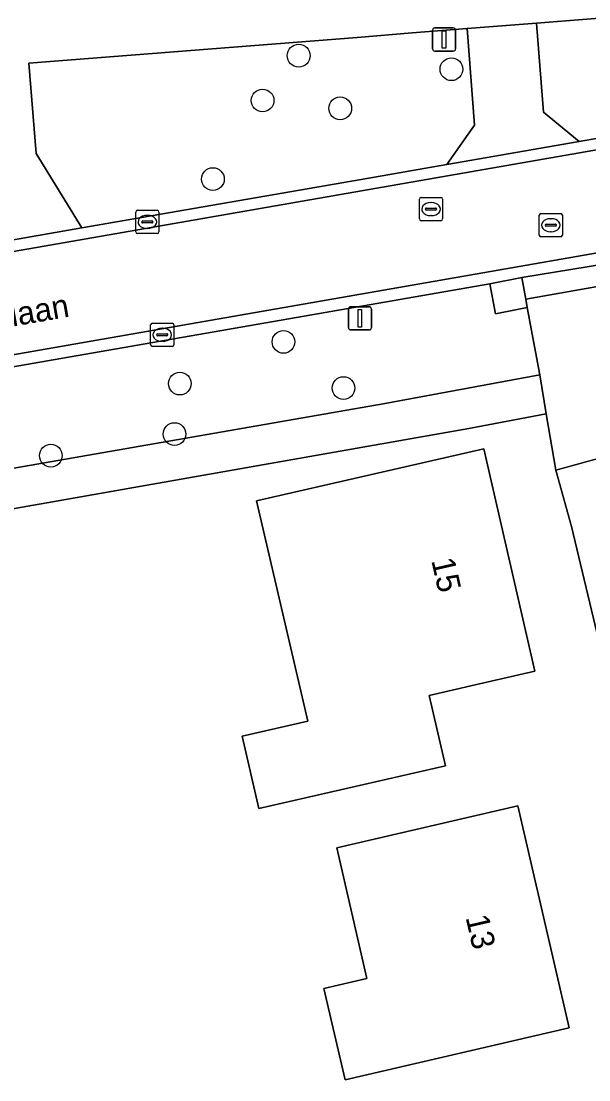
# Model space of a CAD drawing. Extents: x 162661 to 163484, y 380247 to 381230.
# Drawn here: x 162956.75 to 162981.17, y 380392.8 to 380438.33 of the extents above; entities that cross this region are included whole.
import ezdxf

# ---------------------------------------------------------------- set-up
doc = ezdxf.new("R2010")
doc.units = 0
for name, color, linetype in [('IMGEO_Berm_halfverhard', 7, 'Continuous'), ('IMGEO_Boom', 7, 'Continuous'), ('IMGEO_Erf', 7, 'Continuous'), ('IMGEO_Groenvoorziening', 7, 'Continuous'), ('IMGEO_Kolk', 7, 'Continuous'), ('IMGEO_Lichtmast', 7, 'Continuous'), ('IMGEO_Openbare_ruimte_label', 7, 'Continuous'), ('IMGEO_Pand', 7, 'Continuous'), ('IMGEO_Pand_nummerreeks', 7, 'Continuous'), ('IMGEO_Rijbaan_lokaal_gesloten', 7, 'Continuous'), ('IMGEO_Rijbaan_lokaal_open', 7, 'Continuous'), ('IMGEO_Rioolput', 7, 'Continuous'), ('IMGEO_Voetpad_open', 7, 'Continuous')]:
    doc.layers.add(name, color=color, linetype=linetype)

msp = doc.modelspace()

# ---------------------------------------------------------------- linework, layer by layer
at = {"layer": 'IMGEO_Berm_halfverhard'}
msp.add_lwpolyline([(162978.467, 380426.37), (162978.287, 380427.3), (162976.91, 380427.029), (162977.154, 380425.744), (162978.52, 380426.006)], close=True, dxfattribs=at)
at = {"layer": 'IMGEO_Boom'}
for centre in [(162968.691, 380436.844), (162975.258, 380436.262), (162967.139, 380434.916), (162970.476, 380434.579), (162964.999, 380431.536), (162968.036, 380424.534), (162963.578, 380422.741), (162970.617, 380422.548), (162963.348, 380420.569), (162958.029, 380419.641)]:
    msp.add_circle(centre, 0.489, dxfattribs=at)
at = {"layer": 'IMGEO_Erf'}
msp.add_lwpolyline([(162992.818, 380364.786), (162980.426, 380416.595), (162979.749, 380419.019), (162979.334, 380421.437), (162976.014, 380420.813), (162931.554, 380412.984), (162931.807, 380410.658), (162931.642, 380410.639), (162934.361, 380386.086)], dxfattribs=at)
for points in [[(162966.97, 380404.461), (162966.254, 380407.58), (162969.08, 380408.229), (162966.875, 380417.695), (162976.651, 380419.939), (162978.849, 380410.37), (162976.286, 380409.781), (162974.307, 380409.327), (162975.001, 380406.305)], [(162969.777, 380396.729), (162971.628, 380397.159), (162970.328, 380402.781), (162978.123, 380404.582), (162980.33, 380395.032), (162970.684, 380392.803)]]:
    msp.add_lwpolyline(points, close=True, dxfattribs=at)
at = {"layer": 'IMGEO_Groenvoorziening'}
for points in [[(162991.636, 380443.418), (162991.906, 380439.283), (162978.913, 380438.246), (162979.219, 380434.415), (162980.753, 380433.157), (163000.017, 380436.509), (163001.308, 380438.023), (163000.918, 380444.007)], [(162976.251, 380433.852), (162975.942, 380438.008), (162973.574, 380437.819), (162971.199, 380437.629), (162957.079, 380436.525), (162957.404, 380432.634), (162959.369, 380429.435), (162971.707, 380431.582), (162974.077, 380431.995), (162975.066, 380432.167)], [(162931.658, 380417.932), (162930.351, 380417.69), (162930.839, 380414.696), (162933.629, 380415.13), (162972.321, 380421.866), (162979.058, 380423.118), (162978.52, 380426.006), (162977.154, 380425.744), (162976.91, 380427.029), (162931.432, 380419.117)]]:
    msp.add_lwpolyline(points, close=True, dxfattribs=at)
at = {"layer": 'IMGEO_Kolk'}
for p, q in [((162961.755, 380430.194), (162962.607, 380430.194)), ((162961.68, 380429.268), (162961.68, 380430.12)), ((162961.982, 380429.737), (162962.38, 380429.737)), ((162962.168, 380429.974), (162962.193, 380429.974)), ((162962.681, 380430.12), (162962.681, 380429.268)), ((162961.939, 380429.688), (162961.939, 380429.7)), ((162962.377, 380429.651), (162961.979, 380429.651)), ((162962.191, 380429.414), (162962.166, 380429.414)), ((162962.423, 380429.7), (162962.423, 380429.688)), ((162962.607, 380429.194), (162961.755, 380429.194)), ((162962.323, 380424.412), (162962.323, 380425.264)), ((162962.398, 380425.338), (162963.25, 380425.338)), ((162963.324, 380425.264), (162963.324, 380424.412)), ((162962.582, 380424.832), (162962.582, 380424.844)), ((162963.02, 380424.795), (162962.622, 380424.795)), ((162962.625, 380424.881), (162963.023, 380424.881)), ((162962.811, 380425.118), (162962.836, 380425.118)), ((162963.066, 380424.844), (162963.066, 380424.832)), ((162963.25, 380424.338), (162962.398, 380424.338)), ((162962.834, 380424.558), (162962.809, 380424.558))]:
    msp.add_line(p, q, dxfattribs=at)
for points in [[(162961.755, 380430.194), (162962.607, 380430.194)], [(162961.68, 380429.268), (162961.68, 380430.12)], [(162962.681, 380430.12), (162962.681, 380429.268)], [(162962.607, 380429.194), (162961.755, 380429.194)], [(162962.323, 380424.412), (162962.323, 380425.264)], [(162962.398, 380425.338), (162963.25, 380425.338)], [(162963.324, 380425.264), (162963.324, 380424.412)], [(162963.25, 380424.338), (162962.398, 380424.338)]]:
    msp.add_lwpolyline(points, dxfattribs=at)
for centre, radius, start, end in [((162961.757, 380430.118), 0.0765, 91.552, 178.448), ((162961.757, 380430.118), 0.0765, 91.552, 178.448), ((162962.605, 380430.118), 0.0765, 1.552, 88.448), ((162962.605, 380430.118), 0.0765, 1.552, 88.448), ((162961.979, 380429.697), 0.0403, 85.8775, 175.7526), ((162962.384, 380429.699), 0.0386, 1.7309, 96.639), ((162961.757, 380429.27), 0.0765, 181.552, 268.448), ((162961.757, 380429.27), 0.0765, 181.552, 268.448), ((162961.976, 380429.687), 0.0366, 178.938, 274.7102), ((162962.38, 380429.694), 0.043, 264.8664, 352.4533), ((162962.605, 380429.27), 0.0765, 271.552, 358.448), ((162962.605, 380429.27), 0.0765, 271.552, 358.448), ((162962.4, 380425.262), 0.0765, 91.552, 178.448), ((162962.4, 380425.262), 0.0765, 91.552, 178.448), ((162963.248, 380425.262), 0.0765, 1.552, 88.448), ((162963.248, 380425.262), 0.0765, 1.552, 88.448), ((162962.622, 380424.841), 0.0403, 85.8775, 175.7526), ((162962.619, 380424.831), 0.0366, 178.938, 274.7102), ((162963.023, 380424.838), 0.043, 264.8664, 352.4533), ((162963.027, 380424.843), 0.0386, 1.7309, 96.639), ((162962.4, 380424.414), 0.0765, 181.552, 268.448), ((162962.4, 380424.414), 0.0765, 181.552, 268.448), ((162963.248, 380424.414), 0.0765, 271.552, 358.448), ((162963.248, 380424.414), 0.0765, 271.552, 358.448)]:
    msp.add_arc(centre, radius, start, end, dxfattribs=at)
for centre, major_axis, ratio, start_param, end_param in [((162962.167, 380429.694), (-0.387, 0.002), 0.722429, 4.712389, 7.853982), ((162962.192, 380429.694), (-0.39, 0.002), 0.717154, 1.570796, 4.712389), ((162962.81, 380424.838), (-0.387, 0.002), 0.722429, 4.712389, 7.853982), ((162962.835, 380424.838), (-0.39, 0.002), 0.717154, 1.570796, 4.712389)]:
    msp.add_ellipse(centre, major_axis=major_axis, ratio=ratio, start_param=start_param, end_param=end_param, dxfattribs=at)
at = {"layer": 'IMGEO_Lichtmast'}
for p, q in [((162974.447, 380437.137), (162974.447, 380437.937)), ((162974.447, 380437.937), (162974.447, 380437.137)), ((162974.547, 380438.037), (162975.337, 380438.037)), ((162975.337, 380438.037), (162974.547, 380438.037)), ((162975.437, 380437.937), (162975.437, 380437.137)), ((162975.437, 380437.137), (162975.437, 380437.937)), ((162975.337, 380437.037), (162974.547, 380437.037)), ((162974.547, 380437.037), (162975.337, 380437.037)), ((162970.826, 380425.146), (162970.826, 380425.946)), ((162970.826, 380425.946), (162970.826, 380425.146)), ((162970.926, 380426.046), (162971.716, 380426.046)), ((162971.716, 380426.046), (162970.926, 380426.046)), ((162971.816, 380425.946), (162971.816, 380425.146)), ((162971.816, 380425.146), (162971.816, 380425.946)), ((162971.716, 380425.046), (162970.926, 380425.046)), ((162970.926, 380425.046), (162971.716, 380425.046))]:
    msp.add_line(p, q, dxfattribs=at)
for points in [[(162974.867, 380437.912), (162975.017, 380437.912), (162975.017, 380437.162), (162974.867, 380437.162), (162974.867, 380437.912)], [(162971.246, 380425.921), (162971.396, 380425.921), (162971.396, 380425.171), (162971.246, 380425.171), (162971.246, 380425.921)]]:
    msp.add_lwpolyline(points, dxfattribs=at)
for centre, start, end in [((162974.547, 380437.937), 90, 180), ((162974.547, 380437.937), 90, 180), ((162975.337, 380437.937), 0, 90), ((162975.337, 380437.937), 360, 90), ((162974.547, 380437.137), 180, 270), ((162974.547, 380437.137), 180, 270), ((162975.337, 380437.137), 270, 0), ((162975.337, 380437.137), 270, 0), ((162970.926, 380425.946), 90, 180), ((162970.926, 380425.946), 90, 180), ((162971.716, 380425.946), 0, 90), ((162971.716, 380425.946), 360, 90), ((162970.926, 380425.146), 180, 270), ((162970.926, 380425.146), 180, 270), ((162971.716, 380425.146), 270, 0), ((162971.716, 380425.146), 270, 0)]:
    msp.add_arc(centre, 0.1, start, end, dxfattribs=at)
at = {"layer": 'IMGEO_Pand'}
for points in [[(162975.001, 380406.305), (162974.307, 380409.327), (162976.286, 380409.781), (162978.849, 380410.37), (162976.651, 380419.939), (162966.875, 380417.695), (162969.08, 380408.229), (162966.254, 380407.58), (162966.97, 380404.461)], [(162970.684, 380392.803), (162980.33, 380395.032), (162978.123, 380404.582), (162970.328, 380402.781), (162971.628, 380397.159), (162969.777, 380396.729)]]:
    msp.add_lwpolyline(points, close=True, dxfattribs=at)
at = {"layer": 'IMGEO_Rijbaan_lokaal_gesloten'}
msp.add_lwpolyline([(163037.362, 380438.095), (163036.608, 380442.417), (162956.429, 380428.423), (162918.293, 380421.767), (162919.308, 380417.511)], close=True, dxfattribs=at)
at = {"layer": 'IMGEO_Rijbaan_lokaal_open'}
for points in [[(163037.52, 380443.117), (163020.803, 380440.137), (163018.489, 380439.724), (163015.718, 380439.242), (163005.639, 380437.488), (163000.017, 380436.509), (162980.753, 380433.157), (162975.066, 380432.167), (162974.077, 380431.995), (162971.707, 380431.582), (162959.369, 380429.435), (162956.344, 380428.909), (162956.429, 380428.423), (163036.608, 380442.417)], [(163040.445, 380438.633), (163037.362, 380438.095), (162919.308, 380417.511), (162919.423, 380416.995), (162926.714, 380418.281), (162930.158, 380418.917), (162931.432, 380419.117), (162976.91, 380427.029)], [(162976.91, 380427.029), (162978.287, 380427.3), (162981.885, 380427.887), (162995.616, 380430.265), (162999.189, 380430.899), (163000.587, 380431.119), (163009.345, 380432.66), (163011.713, 380433.077), (163040.551, 380438.12)], [(162994.695, 380370.063), (162983.47, 380416.805), (162982.667, 380419.816), (162979.749, 380419.019), (162980.426, 380416.595), (162992.818, 380364.786), (163006.844, 380367.252), (163000.715, 380422.638)]]:
    msp.add_lwpolyline(points, dxfattribs=at)
msp.add_lwpolyline([(162982.029, 380426.999), (162978.467, 380426.37), (162978.52, 380426.006), (162979.058, 380423.118), (162979.334, 380421.437), (162979.749, 380419.019), (162982.667, 380419.816), (162983.247, 380419.922), (162982.917, 380421.838)], close=True, dxfattribs=at)
at = {"layer": 'IMGEO_Rioolput'}
for p, q in [((162973.881, 380429.82), (162973.881, 380430.672)), ((162973.956, 380430.746), (162974.808, 380430.746)), ((162974.882, 380430.672), (162974.882, 380429.82)), ((162974.14, 380430.24), (162974.14, 380430.252)), ((162974.578, 380430.203), (162974.18, 380430.203)), ((162974.183, 380430.289), (162974.581, 380430.289)), ((162974.369, 380430.526), (162974.394, 380430.526)), ((162974.624, 380430.252), (162974.624, 380430.24)), ((162974.808, 380429.746), (162973.956, 380429.746)), ((162974.392, 380429.966), (162974.367, 380429.966)), ((162979.036, 380429.127), (162979.036, 380429.979)), ((162979.111, 380430.053), (162979.963, 380430.053)), ((162979.524, 380429.833), (162979.549, 380429.833)), ((162980.037, 380429.979), (162980.037, 380429.127)), ((162979.295, 380429.547), (162979.295, 380429.559)), ((162979.733, 380429.51), (162979.335, 380429.51)), ((162979.338, 380429.596), (162979.736, 380429.596)), ((162979.547, 380429.273), (162979.522, 380429.273)), ((162979.779, 380429.559), (162979.779, 380429.547)), ((162979.963, 380429.053), (162979.111, 380429.053))]:
    msp.add_line(p, q, dxfattribs=at)
for points in [[(162973.881, 380429.82), (162973.881, 380430.672)], [(162973.956, 380430.746), (162974.808, 380430.746)], [(162974.882, 380430.672), (162974.882, 380429.82)], [(162974.808, 380429.746), (162973.956, 380429.746)], [(162979.036, 380429.127), (162979.036, 380429.979)], [(162979.111, 380430.053), (162979.963, 380430.053)], [(162980.037, 380429.979), (162980.037, 380429.127)], [(162979.963, 380429.053), (162979.111, 380429.053)]]:
    msp.add_lwpolyline(points, dxfattribs=at)
for centre, radius, start, end in [((162973.958, 380430.67), 0.0765, 91.552, 178.448), ((162973.958, 380430.67), 0.0765, 91.552, 178.448), ((162974.806, 380430.67), 0.0765, 1.552, 88.448), ((162974.806, 380430.67), 0.0765, 1.552, 88.448), ((162974.18, 380430.249), 0.0403, 85.8775, 175.7526), ((162974.177, 380430.239), 0.0366, 178.938, 274.7102), ((162974.581, 380430.246), 0.043, 264.8664, 352.4533), ((162974.585, 380430.251), 0.0386, 1.7309, 96.639), ((162973.958, 380429.822), 0.0765, 181.552, 268.448), ((162973.958, 380429.822), 0.0765, 181.552, 268.448), ((162974.806, 380429.822), 0.0765, 271.552, 358.448), ((162974.806, 380429.822), 0.0765, 271.552, 358.448), ((162979.113, 380429.977), 0.0765, 91.552, 178.448), ((162979.113, 380429.977), 0.0765, 91.552, 178.448), ((162979.961, 380429.977), 0.0765, 1.552, 88.448), ((162979.961, 380429.977), 0.0765, 1.552, 88.448), ((162979.335, 380429.556), 0.0403, 85.8775, 175.7526), ((162979.332, 380429.546), 0.0366, 178.938, 274.7102), ((162979.736, 380429.553), 0.043, 264.8664, 352.4533), ((162979.74, 380429.558), 0.0386, 1.7309, 96.639), ((162979.113, 380429.129), 0.0765, 181.552, 268.448), ((162979.113, 380429.129), 0.0765, 181.552, 268.448), ((162979.961, 380429.129), 0.0765, 271.552, 358.448), ((162979.961, 380429.129), 0.0765, 271.552, 358.448)]:
    msp.add_arc(centre, radius, start, end, dxfattribs=at)
for centre, major_axis, ratio, start_param, end_param in [((162974.368, 380430.246), (-0.387, 0.002), 0.722429, 4.712389, 7.853982), ((162974.393, 380430.246), (-0.39, 0.002), 0.717154, 1.570796, 4.712389), ((162979.523, 380429.553), (-0.387, 0.002), 0.722429, 4.712389, 7.853982), ((162979.548, 380429.553), (-0.39, 0.002), 0.717154, 1.570796, 4.712389)]:
    msp.add_ellipse(centre, major_axis=major_axis, ratio=ratio, start_param=start_param, end_param=end_param, dxfattribs=at)
at = {"layer": 'IMGEO_Voetpad_open'}
msp.add_lwpolyline([(162956.344, 380428.909), (162959.369, 380429.435), (162957.404, 380432.634), (162957.079, 380436.525), (162971.199, 380437.629), (162973.574, 380437.819), (162975.942, 380438.008), (162978.913, 380438.246), (162991.906, 380439.283), (162991.636, 380443.418), (163000.918, 380444.007), (163003.852, 380444.188), (163016.5, 380445.039)], dxfattribs=at)
for points in [[(162980.753, 380433.157), (162979.219, 380434.415), (162978.913, 380438.246), (162975.942, 380438.008), (162976.251, 380433.852), (162975.066, 380432.167)], [(162981.885, 380427.887), (162978.287, 380427.3), (162978.467, 380426.37), (162982.029, 380426.999)], [(162976.014, 380420.813), (162979.334, 380421.437), (162979.058, 380423.118), (162972.321, 380421.866), (162933.629, 380415.13), (162930.839, 380414.696), (162930.351, 380417.69), (162930.294, 380417.986), (162926.874, 380417.363), (162928.107, 380410.3), (162928.521, 380410.378), (162931.642, 380410.639), (162931.807, 380410.658), (162931.554, 380412.984)]]:
    msp.add_lwpolyline(points, close=True, dxfattribs=at)

# ---------------------------------------------------------------- texts
at = {"layer": 'IMGEO_Openbare_ruimte_label'}
msp.add_text('Bereklauwlaan', height=1, rotation=9.9051, dxfattribs=at).set_placement((162950.233, 380424.116))
at = {"layer": 'IMGEO_Pand_nummerreeks'}
for s, rotation, p in [('15', 282.9364, (162974.389, 380415.137)), ('13', 283.0126, (162975.865, 380399.785))]:
    msp.add_text(s, height=1, rotation=rotation, dxfattribs=at).set_placement(p)

doc.saveas('drawing.dxf')
